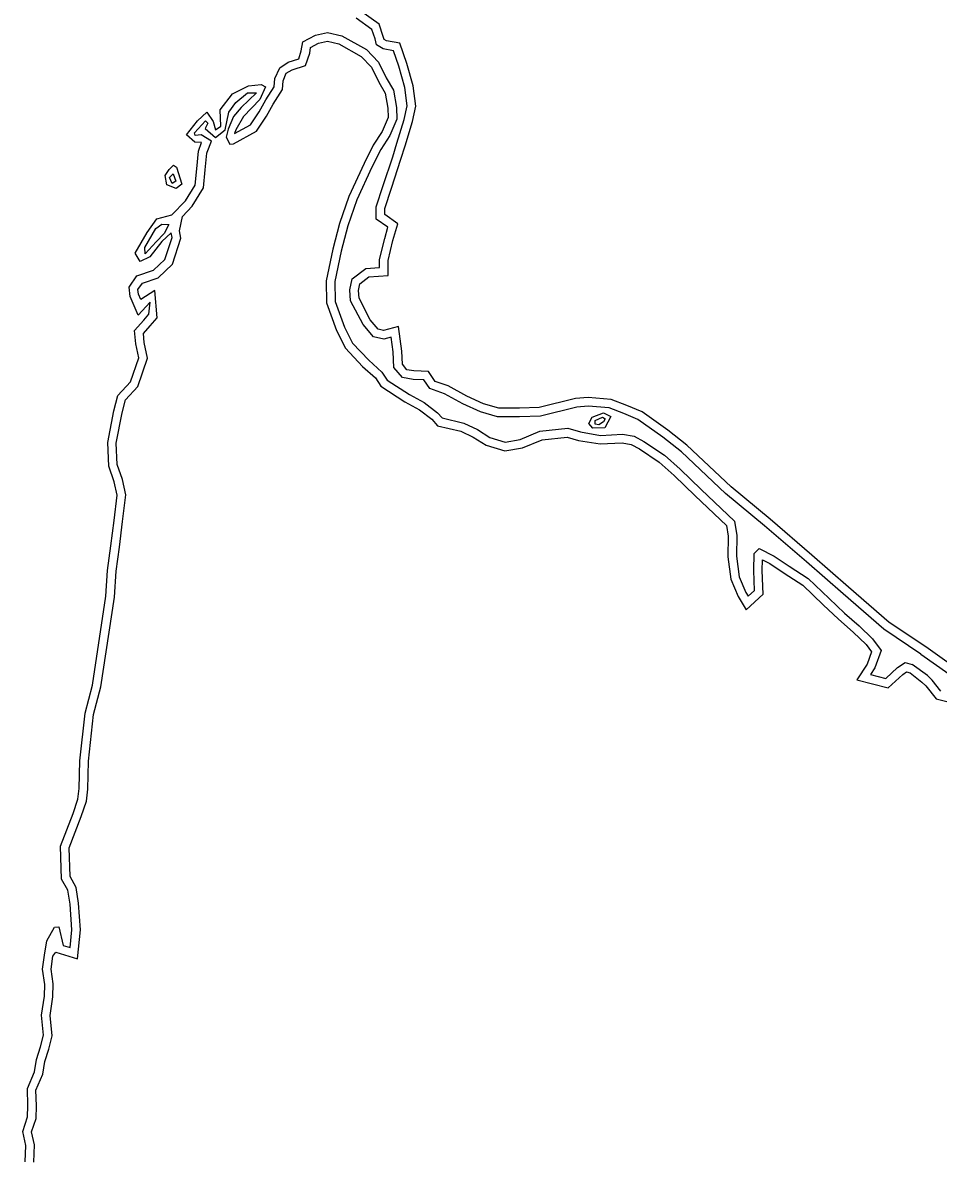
# Model space of a CAD drawing. Extents: x 2160437 to 2172832, y 205694 to 212444.
# Drawn here: x 2162015.8 to 2162335.5, y 209832.2 to 210230.1 of the extents above; entities that cross this region are included whole.
import ezdxf

# ---------------------------------------------------------------- set-up
doc = ezdxf.new("R2010")
doc.units = 0
doc.layers.add('RD_EX_H2O', color=7, linetype='Continuous')
doc.layers.add('RD_EX_VEG_ShrubLine', color=7, linetype='Continuous')

msp = doc.modelspace()

# ---------------------------------------------------------------- linework, layer by layer
at = {"layer": 'RD_EX_H2O'}
for points in [[(2162209.26, 210095.89), (2162196.58, 210092.71), (2162189.29, 210092.48), (2162181.56, 210092.49), (2162175.67, 210094.21), (2162169.49, 210097.02), (2162163.08, 210100.53), (2162157.89, 210102.35), (2162155.87, 210105.35), (2162152.06, 210105.55), (2162148.38, 210106.16), (2162145.4, 210109.71), (2162145.13, 210115.16), (2162144.45, 210120.26), (2162141.86, 210119.55), (2162138.27, 210120.37), (2162134.62, 210124.69), (2162130.29, 210133.02), (2162129.99, 210136.81), (2162130.8, 210140.65), (2162135.54, 210144.3), (2162140.36, 210144.61), (2162140.33, 210147.38), (2162142.17, 210154.77), (2162143.3, 210158.65), (2162139.17, 210161.5), (2162139.2, 210165.75), (2162141.68, 210173.22), (2162144.97, 210183.32), (2162146.4, 210188.02), (2162149.01, 210196.33), (2162150, 210201.1), (2162149.22, 210207.45), (2162147.09, 210214.93), (2162145.23, 210220.31), (2162141.67, 210220.93), (2162139.37, 210222.37), (2162138.81, 210224.48), (2162137.73, 210227.72), (2162132.16, 210231.63)], [(2162105.6, 210214.36), (2162108.51, 210216.31), (2162112.16, 210217.51), (2162113.06, 210220.22), (2162113.6, 210223.46), (2162118.06, 210225.79), (2162122.18, 210226.72), (2162127.21, 210225.5), (2162135.77, 210220.74), (2162140.04, 210216.32), (2162142.74, 210210.8), (2162145.19, 210206.6), (2162146.27, 210200.54), (2162146.39, 210196.36), (2162143.95, 210190.73), (2162140.81, 210185.83), (2162137.69, 210179.61), (2162132.41, 210168.28), (2162129.32, 210159.17), (2162126.95, 210150.33), (2162124.76, 210139.74), (2162124.86, 210132.8), (2162128.11, 210123.8), (2162130.91, 210118.24), (2162136.58, 210112.25), (2162141.23, 210108.02), (2162143.02, 210105.31), (2162150.78, 210100.24), (2162155.96, 210097.46), (2162160.66, 210093.87), (2162162.26, 210092.08), (2162169.75, 210090.31), (2162174.53, 210088.01), (2162178.9, 210085.29), (2162184.29, 210083.67), (2162189.48, 210084.54), (2162196.38, 210087.41), (2162206.14, 210088.46), (2162210.49, 210087.19), (2162217.58, 210086.01), (2162225.24, 210086.39), (2162229.25, 210085.69), (2162232.71, 210083.91), (2162239.84, 210079.06), (2162245.34, 210074.16), (2162252.67, 210067.06), (2162264.36, 210056), (2162265.1, 210051.05), (2162265.04, 210043.77), (2162266, 210036.63), (2162268.33, 210031.09), (2162269.08, 210029.8), (2162271.29, 210031.81), (2162271.02, 210038.77), (2162271.22, 210044.73), (2162272.91, 210046.5), (2162278.13, 210043.82), (2162283.36, 210040.36), (2162290.06, 210036), (2162297.39, 210029.03), (2162302.69, 210023.97), (2162307.82, 210019.47), (2162312.52, 210014.93), (2162315.52, 210010.9), (2162313.35, 210004.79), (2162311.86, 210002.52), (2162317.12, 210001.14), (2162321.26, 210004.93), (2162323.88, 210006.64), (2162326.36, 210006.02)], [(2162016.65, 209832.3), (2162016.85, 209838.02), (2162015.8, 209842.93), (2162017.5, 209847.98), (2162017.55, 209851.86), (2162017.39, 209857.98), (2162019.9, 209863.76), (2162020.56, 209868.08), (2162022.03, 209872.46), (2162023, 209876.53), (2162022.29, 209883.56), (2162023.33, 209890.22), (2162023.44, 209894.25), (2162022.66, 209899.63), (2162023.34, 209904.54), (2162024.17, 209909.51), (2162026.88, 209914.24), (2162028.42, 209914.34), (2162029.86, 209907.88), (2162032.3, 209907.16), (2162032.97, 209913.39), (2162032.32, 209922.31), (2162031.54, 209927.16), (2162029.32, 209931.08), (2162028.95, 209942.51), (2162033.36, 209953.92), (2162035.04, 209958.92), (2162035.46, 209962.69), (2162035.76, 209972.39), (2162037.53, 209989.05), (2162040.12, 209998.8), (2162044.82, 210029.86), (2162045.39, 210038.84), (2162046.55, 210047.37), (2162047.69, 210056.28), (2162048.78, 210065.08), (2162047.69, 210069.76), (2162045.8, 210075.22), (2162045.45, 210083.47), (2162047.56, 210094.57), (2162048.97, 210099.88), (2162053.38, 210104.69), (2162056.29, 210113.11), (2162055.23, 210118.02), (2162054.8, 210122.58), (2162058.04, 210126.24), (2162059.81, 210128.33), (2162060.31, 210132.54), (2162056.05, 210127.96), (2162053.28, 210134.53), (2162052.93, 210137.8), (2162055.67, 210141.67), (2162061.47, 210143.65), (2162065.42, 210147.41), (2162067.94, 210155.1), (2162067.64, 210156.73), (2162064.37, 210153.69), (2162060.22, 210148.4), (2162056.74, 210146.77), (2162055.05, 210149.57), (2162059.23, 210156.82), (2162062.64, 210161.66), (2162067.87, 210163.05), (2162072.58, 210167.84), (2162075.96, 210173.42), (2162076.56, 210179.08), (2162077.14, 210185.24), (2162078.2, 210188.3), (2162075.91, 210188.42), (2162073, 210190.91), (2162076.82, 210195.87), (2162080.09, 210198.91), (2162082.33, 210195.58), (2162083.05, 210192.74), (2162084.93, 210194), (2162084.74, 210199.66), (2162088.98, 210205.27), (2162094.59, 210208.05), (2162099.08, 210208.57), (2162100.51, 210207.76), (2162098.58, 210203.28), (2162092.92, 210197.29), (2162090.16, 210192.7), (2162089.7, 210191.4), (2162095.33, 210194.48), (2162098.29, 210198.98), (2162100.64, 210203.2), (2162103.55, 210207.72), (2162103.76, 210210.63), (2162105.6, 210214.36)], [(2162329.41, 210009.64), (2162316.48, 210018.32), (2162302.21, 210030.72), (2162289.42, 210041.86), (2162274.8, 210054.41), (2162261.14, 210065.75), (2162245.77, 210080.26), (2162239.24, 210085.38), (2162230.6, 210091.56), (2162225.65, 210093.64), (2162220.58, 210095.59), (2162213.19, 210096.24), (2162209.26, 210095.89)], [(2162329.41, 210009.64), (2162343.51, 209999.68)], [(2162336.41, 209996.65), (2162333.34, 210000.53), (2162331.67, 210002.17), (2162326.36, 210006.02)]]:
    msp.add_lwpolyline(points, dxfattribs=at)
for points in [[(2162068.48, 210180.34), (2162069.52, 210179.7), (2162071.38, 210173.77), (2162069.34, 210172.16), (2162066.15, 210173.46), (2162065.53, 210176.79), (2162066.93, 210178.87)], [(2162214.6, 210092.38), (2162218.6, 210093.83), (2162221.16, 210092.58), (2162219.01, 210088.68), (2162214.8, 210088.51), (2162213.47, 210090.12)]]:
    msp.add_lwpolyline(points, close=True, dxfattribs=at)
at = {"layer": 'RD_EX_VEG_ShrubLine'}
for points in [[(2162345.36, 210002.04), (2162331.08, 210012.13), (2162318.31, 210020.71), (2162304.18, 210032.98), (2162291.38, 210044.13), (2162276.74, 210056.7), (2162263.13, 210068), (2162247.73, 210082.53), (2162241.04, 210087.78), (2162232.07, 210094.2), (2162226.77, 210096.42), (2162221.26, 210098.54), (2162213.19, 210099.25), (2162208.77, 210098.84), (2162196.17, 210095.7), (2162189.24, 210095.48), (2162182, 210095.49), (2162176.72, 210097.03), (2162170.83, 210099.71), (2162164.3, 210103.28), (2162159.83, 210104.85), (2162157.52, 210108.27), (2162152.39, 210108.53), (2162149.96, 210108.94), (2162148.34, 210110.86), (2162148.12, 210115.43), (2162146.98, 210124.05), (2162141.8, 210122.64), (2162139.91, 210123.07), (2162137.12, 210126.37), (2162133.23, 210133.87), (2162133.02, 210136.62), (2162133.51, 210138.95), (2162136.65, 210141.36), (2162143.38, 210141.81), (2162143.33, 210147.03), (2162145.07, 210153.99), (2162146.78, 210159.89), (2162142.18, 210163.07), (2162142.19, 210165.25), (2162144.53, 210172.28), (2162147.83, 210182.42), (2162149.27, 210187.13), (2162151.92, 210195.57), (2162153.04, 210200.98), (2162152.17, 210208.04), (2162149.95, 210215.83), (2162147.48, 210222.96), (2162142.76, 210223.78), (2162141.97, 210224.28), (2162141.69, 210225.34), (2162140.26, 210229.6), (2162133.79, 210234.15)], [(2162019.64, 209832.19), (2162019.86, 209838.29), (2162018.9, 209842.75), (2162020.5, 209847.47), (2162020.55, 209851.88), (2162020.41, 209857.4), (2162022.81, 209862.92), (2162023.49, 209867.37), (2162024.92, 209871.64), (2162026.03, 209876.32), (2162025.31, 209883.47), (2162026.33, 209889.95), (2162026.45, 209894.43), (2162025.69, 209899.64), (2162026.31, 209904.09), (2162027.32, 209905.51), (2162034.89, 209903.26), (2162035.98, 209913.34), (2162035.3, 209922.66), (2162034.41, 209928.16), (2162032.3, 209931.91), (2162031.97, 209942), (2162036.18, 209952.9), (2162037.99, 209958.27), (2162038.46, 209962.48), (2162038.75, 209972.19), (2162040.48, 209988.5), (2162043.06, 209998.19), (2162047.8, 210029.54), (2162048.38, 210038.54), (2162049.52, 210046.98), (2162050.66, 210055.9), (2162051.83, 210065.24), (2162050.57, 210070.6), (2162048.77, 210075.78), (2162048.46, 210083.25), (2162050.49, 210093.91), (2162051.68, 210098.4), (2162056.02, 210103.12), (2162059.39, 210112.93), (2162058.2, 210118.47), (2162057.91, 210121.57), (2162060.31, 210124.27), (2162062.69, 210127.08), (2162061.96, 210136.55), (2162057.01, 210133.4), (2162056.21, 210135.28), (2162056.03, 210136.99), (2162057.56, 210139.15), (2162063.06, 210141.03), (2162068.03, 210145.76), (2162071.02, 210154.89), (2162070.57, 210157.39), (2162071.52, 210162.48), (2162074.97, 210165.99), (2162078.87, 210172.44), (2162079.54, 210178.78), (2162080.09, 210184.6), (2162080.21, 210184.95), (2162081.67, 210188.74), (2162078.11, 210190.98), (2162076.02, 210190.75), (2162075.81, 210191.59), (2162079.59, 210195.8), (2162080.41, 210195.02), (2162079.5, 210193.18), (2162083.14, 210189.99), (2162086.41, 210192.69), (2162087.73, 210198.82), (2162090.18, 210202.29), (2162094.21, 210205.56), (2162097.39, 210205.64), (2162092.06, 210200.54), (2162089.39, 210197.33), (2162087.49, 210192.87), (2162086.87, 210190.16), (2162088.1, 210187.71), (2162089.38, 210187.8), (2162097.42, 210192.21), (2162100.85, 210197.42), (2162103.22, 210201.66), (2162106.49, 210206.74), (2162106.71, 210209.83), (2162107.78, 210212.45), (2162109.83, 210213.59), (2162114.52, 210215.13), (2162115.98, 210219.49), (2162116.31, 210221.49), (2162119.1, 210222.95), (2162122.16, 210223.64), (2162126.11, 210222.68), (2162133.92, 210218.33), (2162137.55, 210214.58), (2162140.1, 210209.39), (2162142.33, 210205.55), (2162143.28, 210200.24), (2162143.37, 210196.94), (2162141.29, 210192.14), (2162138.2, 210187.31), (2162134.98, 210180.91), (2162129.63, 210169.4), (2162126.45, 210160.04), (2162124.03, 210151.02), (2162121.76, 210140.02), (2162121.86, 210132.26), (2162125.35, 210122.62), (2162128.43, 210116.5), (2162134.48, 210110.1), (2162138.94, 210106.05), (2162140.86, 210103.14), (2162149.25, 210097.66), (2162154.33, 210094.93), (2162158.61, 210091.66), (2162160.65, 210089.38), (2162168.74, 210087.47), (2162173.09, 210085.37), (2162177.65, 210082.53), (2162184.1, 210080.59), (2162190.31, 210081.64), (2162197.13, 210084.47), (2162205.87, 210085.42), (2162209.82, 210084.26), (2162217.41, 210083), (2162225.05, 210083.37), (2162228.28, 210082.81), (2162231.17, 210081.32), (2162238, 210076.69), (2162243.3, 210071.96), (2162250.6, 210064.9), (2162261.54, 210054.53), (2162262.1, 210050.84), (2162262.03, 210043.58), (2162263.08, 210035.83), (2162265.64, 210029.75), (2162268.34, 210025.08), (2162274.34, 210030.53), (2162274.03, 210038.77), (2162274.15, 210042.49), (2162276.61, 210041.23), (2162281.71, 210037.85), (2162288.19, 210033.64), (2162295.32, 210026.85), (2162300.67, 210021.76), (2162305.79, 210017.27), (2162310.26, 210012.94), (2162312.16, 210010.39), (2162310.64, 210006.14), (2162307.06, 210000.67), (2162317.94, 209997.82), (2162323.11, 210002.55), (2162324.42, 210003.41), (2162325.63, 210003.11), (2162329.72, 209999.87), (2162331.1, 209998.52), (2162334.69, 209993.99), (2162338.52, 209993.02)]]:
    msp.add_lwpolyline(points, dxfattribs=at)
for points in [[(2162068.33, 210177.38), (2162069.23, 210174.74), (2162067.91, 210174), (2162067, 210176.06)], [(2162058.38, 210151.62), (2162062.31, 210158.24), (2162064.38, 210159.73), (2162066.83, 210159.64), (2162065.21, 210156.54), (2162062.39, 210153.56), (2162058.48, 210149.42)], [(2162215.66, 210091.14), (2162218.18, 210092.34), (2162219.19, 210091.81), (2162218.6, 210090.67), (2162216.98, 210089.64), (2162215.68, 210089.89)]]:
    msp.add_lwpolyline(points, close=True, dxfattribs=at)

doc.saveas('drawing.dxf')
